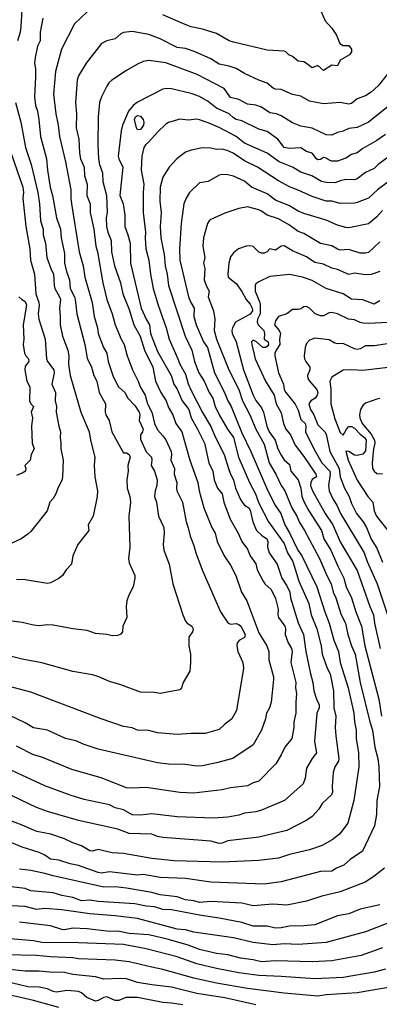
# Model space of a CAD drawing. Header units: metres. Extents: x -46681 to -43747, y -240911 to -237677.
# Tile 792 of 1056: x -45361 to -45297, y -237943 to -237768. Entities that reach past the tile are written whole.
import ezdxf

# ---------------------------------------------------------------- set-up
doc = ezdxf.new("R2010")
doc.units = ezdxf.units.M
doc.layers.add('CONTOUR_INDEX', color=1, linetype='Continuous')
doc.layers.add('CONTOUR_INTER', color=3, linetype='Continuous')

msp = doc.modelspace()

# ---------------------------------------------------------------- linework, layer by layer
at = {"layer": 'CONTOUR_INDEX'}
for points, elevation in [([(-45360.03, -237764.02), (-45360.33, -237769.02), (-45360.48, -237770.02), (-45360.93, -237771.52)], 85), ([(-45295.6, -237788.19), (-45297.1, -237789.23), (-45299.6, -237790.66), (-45300.6, -237791.47), (-45301.6, -237791.72), (-45302.6, -237792.39), (-45304.1, -237792.93), (-45305.1, -237792.94), (-45305.6, -237792.76), (-45306.1, -237792.38), (-45306.6, -237792.3), (-45307.1, -237792.61), (-45307.6, -237792.7), (-45307.86, -237792.52), (-45308.59, -237791.52), (-45309.6, -237791.21), (-45310.6, -237790.57), (-45312.6, -237790.69), (-45313.58, -237790.52), (-45314.71, -237789.02), (-45316.6, -237787.63), (-45318.1, -237787.27), (-45321.1, -237785.78), (-45322.1, -237785.51), (-45322.6, -237785.25), (-45323.37, -237784.52), (-45325.6, -237783.5), (-45327.1, -237782.35), (-45328.6, -237781.44), (-45330.1, -237780.93), (-45333.6, -237780.1), (-45334.6, -237780.03), (-45335.1, -237780.12), (-45339.6, -237782.42), (-45340.4, -237783.02), (-45341.2, -237784.02), (-45342.29, -237786.52), (-45342.54, -237787.52), (-45343.05, -237792.02), (-45342.94, -237792.52), (-45342.21, -237794.02), (-45342.78, -237799.02), (-45342.2, -237800.52), (-45341.85, -237802.52), (-45341.9, -237804.52), (-45341.34, -237806.02), (-45340.96, -237807.52), (-45340.87, -237811.02), (-45338.98, -237819.02), (-45338.1, -237820.99), (-45337.49, -237822.02), (-45337.33, -237823.52), (-45336.1, -237826.75), (-45333.64, -237831.02), (-45333.2, -237832.52), (-45332.6, -237833.45), (-45331.68, -237835.52), (-45330.53, -237837.02), (-45330.1, -237838.52), (-45328.96, -237840.52), (-45327.75, -237843.02), (-45326.97, -237846.52), (-45326.27, -237848.02), (-45326, -237849.52), (-45325.39, -237851.02), (-45324.6, -237852.02), (-45324.31, -237853.52), (-45323.19, -237856.52), (-45321.76, -237859.02), (-45321.12, -237860.52), (-45320.1, -237861.87), (-45319.61, -237863.02), (-45318.6, -237864.46), (-45318.37, -237865.52), (-45317.3, -237867.52), (-45317, -237868.02), (-45315.9, -237869.02), (-45315.1, -237870.64), (-45314.63, -237872.52), (-45314.72, -237873.52), (-45314.56, -237874.02), (-45313.46, -237875.52), (-45313.33, -237876.02), (-45313.37, -237877.02), (-45312.86, -237878.52), (-45312.29, -237879.52), (-45312.16, -237880.02), (-45312.38, -237882.02), (-45311.5, -237885.52), (-45311.56, -237886.52), (-45311.37, -237887.52), (-45311.53, -237889.02), (-45311.52, -237891.02), (-45311.86, -237892.52), (-45311.86, -237893.52), (-45312.21, -237895.52), (-45313.45, -237897.02), (-45314.1, -237898.4), (-45315.06, -237900.02), (-45318.1, -237903.07), (-45319.1, -237903.37), (-45320.1, -237903.89), (-45323.1, -237904.24), (-45324.6, -237904.62), (-45329.6, -237905.18), (-45332.1, -237905.06), (-45338.1, -237904.18), (-45340.6, -237904.34), (-45341.6, -237904.27), (-45346.1, -237902.49), (-45351.29, -237901.02), (-45356.6, -237898.8), (-45358.1, -237898.39), (-45361.1, -237896.88)], 80), ([(-45361.33, -237782.52), (-45360.36, -237786.02), (-45359.52, -237790.52), (-45358.53, -237793.52), (-45357.34, -237798.52), (-45357.06, -237800.52), (-45356.89, -237803.52), (-45356.37, -237805.02), (-45356.38, -237806.02), (-45356, -237807.52), (-45355.71, -237810.02), (-45355.05, -237812.02), (-45354.54, -237813.02), (-45354.42, -237815.02), (-45354.29, -237815.52), (-45353.47, -237817.02), (-45353.32, -237817.52), (-45353.5, -237819.02), (-45353.36, -237820.52), (-45353.39, -237822.02), (-45352.93, -237824.02), (-45352, -237826.52), (-45351.85, -237827.52), (-45351.9, -237829.02), (-45351.6, -237831.03), (-45349.71, -237837.52), (-45348.22, -237841.02), (-45348, -237842.52), (-45347.2, -237845.52), (-45347.31, -237847.02), (-45347.19, -237849.02), (-45346.72, -237851.52), (-45346.79, -237852.52), (-45347.53, -237856.02), (-45348.39, -237857.52), (-45348.29, -237858.52), (-45350.21, -237861.02), (-45351.14, -237863.02), (-45351.34, -237864.52), (-45352.3, -237865.52), (-45352.94, -237866.52), (-45353.6, -237867.04), (-45355.1, -237867.84), (-45355.6, -237867.95), (-45359.6, -237867.33), (-45361.1, -237867.22)], 85), ([(-45339.96, -237785.02), (-45339.6, -237784.8), (-45339.1, -237784.92), (-45338.6, -237785.52), (-45338.49, -237786.02), (-45338.56, -237786.52), (-45339.1, -237787.32), (-45339.6, -237787.36), (-45339.82, -237787.02), (-45340.14, -237785.52), (-45339.96, -237785.02)], 80), ([(-45296.6, -237812.51), (-45298.1, -237813.08), (-45299.1, -237813.11), (-45301.1, -237812.81), (-45302.1, -237813.04), (-45304.1, -237812.17), (-45305.1, -237811.95), (-45306.6, -237811.21), (-45308.1, -237810.93), (-45309.6, -237809.95), (-45312.1, -237808.85), (-45313.6, -237807.96), (-45314.1, -237808), (-45315.1, -237808.76), (-45316.1, -237808.53), (-45316.61, -237809.02), (-45317.1, -237809.26), (-45317.6, -237809.28), (-45318.16, -237809.02), (-45319.1, -237808.11), (-45319.6, -237807.94), (-45320.34, -237808.02), (-45321.66, -237808.52), (-45322.6, -237809.23), (-45323.1, -237809.95), (-45323.43, -237811.02), (-45323.6, -237813.02), (-45323.52, -237813.52), (-45322.1, -237814.66), (-45321.1, -237816.1), (-45320.32, -237817.52), (-45319.6, -237818.33), (-45319.24, -237819.02), (-45319.19, -237819.52), (-45319.6, -237820.13), (-45322.2, -237821.52), (-45322.76, -237822.52), (-45322.87, -237823.02), (-45322.81, -237823.52), (-45322.13, -237825.02), (-45320.79, -237830.02), (-45319.1, -237834.52), (-45318.6, -237835.44), (-45317.6, -237836.75), (-45317.26, -237837.52), (-45316.65, -237840.02), (-45316.23, -237841.02), (-45315.17, -237842.52), (-45314.71, -237844.02), (-45314.1, -237845.16), (-45313.6, -237845.96), (-45312.6, -237846.83), (-45312.41, -237848.02), (-45311.06, -237849.52), (-45310.6, -237851.02), (-45310.41, -237852.52), (-45310, -237853.52), (-45309.21, -237855.02), (-45306.96, -237858.52), (-45306.51, -237860.02), (-45305.28, -237862.02), (-45304.01, -237865.02), (-45303, -237867.02), (-45302.56, -237868.52), (-45301.63, -237870.52), (-45300.84, -237873.02), (-45299.81, -237875.52), (-45299.27, -237879.02), (-45296.76, -237888.52), (-45296.31, -237891.52)], 75), ([(-45296.6, -237835.11), (-45297.1, -237835.22), (-45299.1, -237835.93), (-45299.6, -237836.32), (-45300, -237837.02), (-45300.17, -237838.02), (-45300.12, -237838.52), (-45299.73, -237839.52), (-45298.1, -237841.4), (-45297.53, -237842.52), (-45297.46, -237843.02), (-45297.7, -237844.02), (-45297.97, -237846.52), (-45297.9, -237847.52), (-45297.6, -237847.98), (-45297.1, -237848.39), (-45296.1, -237848.49)], 70), ([(-45295.74, -237918.52), (-45297.62, -237920.02), (-45299.21, -237921.02), (-45303.6, -237922.72), (-45306.89, -237923.52), (-45309.6, -237924.42), (-45313.1, -237925.08), (-45315.6, -237924.95), (-45319.1, -237925.23), (-45321.1, -237924.72), (-45326.6, -237924.46), (-45328.6, -237924.65), (-45329.6, -237924.36), (-45331.1, -237924.13), (-45332.6, -237923.65), (-45335.6, -237923.29), (-45337.1, -237922.85), (-45341.6, -237922.09), (-45343.6, -237921.86), (-45345.6, -237921.93), (-45354.6, -237919.91), (-45356.1, -237919.45), (-45358.6, -237918.95), (-45360.6, -237918.71)], 75), ([(-45293.69, -237939.52), (-45300.6, -237940.7), (-45306.1, -237941.05), (-45307.6, -237941.26), (-45313.6, -237940.76), (-45320.1, -237939.88), (-45325.6, -237938.96), (-45329.6, -237938.09), (-45335.1, -237936.51), (-45337.1, -237936.14), (-45341.1, -237935.16), (-45343.6, -237934.86), (-45350.1, -237934.65), (-45351.1, -237934.49), (-45355.1, -237934.3), (-45357.6, -237934.02), (-45363.1, -237933.95)], 70)]:
    msp.add_lwpolyline(points, dxfattribs=dict(at, elevation=elevation))
at = {"layer": 'CONTOUR_INTER'}
for points, elevation in [([(-45348.6, -237766.38), (-45350.82, -237768.52), (-45353.12, -237773.02), (-45354.2, -237777.02), (-45354.56, -237781.02), (-45354.15, -237784.52), (-45353.7, -237786.52), (-45353.5, -237788.52), (-45352.4, -237793.02), (-45351.46, -237798.02), (-45351.48, -237799.52), (-45351.36, -237800.52), (-45349.97, -237809.02), (-45349.31, -237811.52), (-45349.01, -237813.52), (-45347.71, -237818.02), (-45347.34, -237820.52), (-45346.73, -237822.52), (-45346.6, -237823.54), (-45345.69, -237826.02), (-45345.06, -237827.02), (-45344.84, -237828.52), (-45344.01, -237831.02), (-45343.6, -237831.91), (-45342.99, -237833.02), (-45341.85, -237834.02), (-45341.34, -237835.02), (-45340.1, -237836.33), (-45339.31, -237837.52), (-45339.2, -237838.02), (-45339.31, -237839.02), (-45338.62, -237840.52), (-45338.72, -237841.02), (-45339.07, -237841.52), (-45339.1, -237842.32), (-45338.1, -237844.54), (-45337.16, -237845.52), (-45337.08, -237846.02), (-45337.18, -237847.02), (-45336.6, -237847.98), (-45336.15, -237849.52), (-45336.17, -237850.52), (-45336.52, -237851.52), (-45336.61, -237852.52), (-45336.27, -237853.52), (-45335.91, -237856.02), (-45334.97, -237858.02), (-45334.9, -237859.02), (-45335.08, -237861.02), (-45334.95, -237862.02), (-45334.03, -237864.52), (-45333.33, -237868.02), (-45331.57, -237873.52), (-45331.1, -237874.64), (-45330.78, -237875.02), (-45329.97, -237875.52), (-45329.76, -237876.02), (-45329.87, -237876.52), (-45330.5, -237877.52), (-45330.49, -237879.02), (-45330.21, -237880.52), (-45330.2, -237882.02), (-45330.36, -237883.52), (-45331.49, -237885.52), (-45331.79, -237886.52), (-45332.1, -237886.83), (-45335.6, -237887.52), (-45336.6, -237887.35), (-45339.1, -237887.26), (-45342.6, -237885.97), (-45344.6, -237885.38), (-45346.5, -237884.52), (-45347.6, -237884.18), (-45351.1, -237883.61), (-45356.6, -237882.04), (-45360.1, -237881.38), (-45364.6, -237880.26)], 83), ([(-45307.1, -237766.09), (-45306.28, -237768.02), (-45305.1, -237769.32), (-45304.26, -237770.52), (-45303.7, -237772.02), (-45303.1, -237772.36), (-45302.1, -237772.38), (-45301.6, -237773.02), (-45301.62, -237773.52), (-45301.99, -237774.02), (-45303.6, -237775.01), (-45304.1, -237776.01), (-45305.1, -237775.89), (-45306.6, -237776.84), (-45307.6, -237775.94), (-45308.6, -237776.36), (-45309.6, -237775.55), (-45310.1, -237775.3), (-45311.1, -237775.15), (-45312.1, -237774.32), (-45312.75, -237774.02), (-45313.25, -237773.52), (-45313.6, -237773.37), (-45316.6, -237773.2), (-45322.6, -237771.8), (-45323.36, -237771.52), (-45325.6, -237770.24), (-45328.1, -237769.45), (-45330.1, -237769.04), (-45331.44, -237768.52), (-45335.1, -237766.9)], 83), ([(-45356.43, -237767.52), (-45356.9, -237770.02), (-45356.94, -237771.52), (-45357.41, -237772.52), (-45357.81, -237774.52), (-45357.91, -237775.52), (-45357.76, -237776.52), (-45357.74, -237778.02), (-45357.93, -237781.52), (-45357.73, -237783.02), (-45357.42, -237784.02), (-45357.17, -237785.52), (-45356.85, -237788.52), (-45355.8, -237792.52), (-45355.62, -237794.52), (-45355.12, -237797.52), (-45354.72, -237799.02), (-45354, -237803.02), (-45353.32, -237805.02), (-45353.2, -237806.52), (-45352.6, -237809.32), (-45352.58, -237811.02), (-45352.25, -237812.52), (-45351.71, -237814.02), (-45351.6, -237815.52), (-45350.83, -237817.02), (-45350.69, -237817.52), (-45350.42, -237820.02), (-45348.99, -237825.52), (-45348.6, -237827.9), (-45347.81, -237829.52), (-45347.4, -237831.02), (-45346.87, -237832.02), (-45346.42, -237834.02), (-45345.33, -237836.02), (-45345.4, -237837.52), (-45345.25, -237838.02), (-45344.65, -237839.02), (-45344.21, -237841.02), (-45342.6, -237843.89), (-45342.1, -237844.74), (-45341.6, -237844.74), (-45341.1, -237845.02), (-45340.95, -237845.52), (-45341.33, -237847.02), (-45341.3, -237848.02), (-45341.55, -237849.52), (-45341.47, -237851.02), (-45341.02, -237852.52), (-45340.86, -237853.52), (-45341.19, -237856.02), (-45341.01, -237861.52), (-45341.21, -237863.52), (-45341.1, -237864.29), (-45340.13, -237866.52), (-45340.13, -237867.02), (-45340.42, -237868.52), (-45341.18, -237870.02), (-45341.52, -237871.02), (-45341.66, -237872.02), (-45341.52, -237874.02), (-45342.23, -237875.52), (-45342.31, -237876.52), (-45342.6, -237876.97), (-45343.1, -237877.21), (-45344.1, -237877.26), (-45345.1, -237876.99), (-45347.1, -237876.82), (-45348.6, -237876.31), (-45351.1, -237876.02), (-45354.6, -237875.35), (-45355.6, -237875.3), (-45357.1, -237875.45), (-45358.1, -237875.36), (-45360.1, -237874.9), (-45365.1, -237874.26)], 84), ([(-45295.29, -237777.52), (-45296.9, -237779.52), (-45298.1, -237780.67), (-45299.1, -237781.31), (-45300.6, -237781.87), (-45301.6, -237782.67), (-45302.1, -237782.77), (-45303.6, -237782.53), (-45306.6, -237782.74), (-45309.1, -237782.24), (-45310.6, -237781.39), (-45312.1, -237781.08), (-45314.1, -237780.19), (-45315.1, -237780.16), (-45315.47, -237780.02), (-45316.6, -237779.05), (-45318.1, -237778.53), (-45320.6, -237777.37), (-45322.1, -237776.48), (-45323.33, -237776.02), (-45325.1, -237775.69), (-45326.6, -237774.74), (-45329.36, -237773.52), (-45331.1, -237772.92), (-45332.6, -237772.75), (-45335.6, -237771.2), (-45337.6, -237770.42), (-45340.6, -237769.87), (-45342.1, -237770.04), (-45342.6, -237770.3), (-45343.6, -237771.21), (-45345.1, -237771.54), (-45346, -237772.02), (-45348.75, -237775.52), (-45350.1, -237777.79), (-45350.33, -237778.52), (-45350.64, -237782.52), (-45350.46, -237784.52), (-45350.5, -237787.02), (-45350.05, -237789.02), (-45349.94, -237791.52), (-45349.74, -237792.52), (-45349.08, -237794.02), (-45349.07, -237795.52), (-45348.6, -237797.02), (-45348.62, -237799.02), (-45348.05, -237800.52), (-45348.01, -237802.02), (-45347.39, -237805.02), (-45347.06, -237808.02), (-45346.75, -237809.02), (-45345.78, -237814.52), (-45345.06, -237817.52), (-45344.11, -237820.02), (-45343.6, -237822.03), (-45342.55, -237824.52), (-45341.97, -237825.52), (-45341.47, -237827.52), (-45340.54, -237830.02), (-45339.5, -237832.02), (-45339.15, -237833.02), (-45338.28, -237834.52), (-45337.86, -237836.02), (-45337.09, -237837.52), (-45336.6, -237839.52), (-45336.1, -237840.63), (-45335.1, -237841.72), (-45334.6, -237842.46), (-45333.64, -237844.52), (-45333.58, -237845.02), (-45333.71, -237846.02), (-45333.07, -237847.52), (-45333.11, -237848.52), (-45332.62, -237850.02), (-45332.72, -237851.02), (-45332.64, -237851.52), (-45331.65, -237853.52), (-45330.96, -237857.02), (-45330.6, -237858.06), (-45330.29, -237859.52), (-45329.6, -237861.2), (-45329.27, -237862.52), (-45328.15, -237865.52), (-45324.9, -237873.02), (-45323.6, -237874.94), (-45323.1, -237875.2), (-45322.1, -237875.08), (-45321.6, -237875.25), (-45321.25, -237875.52), (-45320.51, -237877.02), (-45320.6, -237877.55), (-45321.51, -237878.02), (-45321.92, -237878.52), (-45321.96, -237879.02), (-45321.81, -237880.02), (-45320.93, -237882.02), (-45320.77, -237883.02), (-45322.05, -237890.52), (-45322.88, -237892.02), (-45324.17, -237893.02), (-45325.1, -237893.92), (-45327.6, -237894.62), (-45330.1, -237894.63), (-45332.6, -237894.8), (-45336.1, -237894.46), (-45337.6, -237894.09), (-45339.6, -237893.99), (-45340.6, -237893.62), (-45342.1, -237893.38), (-45346.1, -237892.02), (-45358.6, -237887.25), (-45362.6, -237886.18)], 82), ([(-45295.1, -237783.2), (-45298.6, -237786), (-45300.6, -237786.94), (-45302.1, -237787.14), (-45303.1, -237787.61), (-45304.1, -237787.85), (-45305.1, -237788.28), (-45306.1, -237788.25), (-45308.6, -237787.05), (-45310.6, -237786.69), (-45312.1, -237786.1), (-45314.1, -237784.85), (-45314.93, -237784.52), (-45316.1, -237784.31), (-45317.6, -237783.32), (-45318.6, -237782.96), (-45320.1, -237782.77), (-45321.6, -237781.97), (-45323.1, -237781.64), (-45324.23, -237780.02), (-45329.02, -237777.52), (-45334.6, -237775.46), (-45337.6, -237775.07), (-45338.6, -237775.23), (-45339.6, -237775.72), (-45341.6, -237776.82), (-45344.2, -237778.52), (-45344.72, -237779.02), (-45345.1, -237779.63), (-45346.02, -237781.52), (-45346.35, -237782.52), (-45346.63, -237785.02), (-45346.66, -237790.02), (-45346.53, -237792.52), (-45346.39, -237793.52), (-45345.83, -237795.02), (-45345.8, -237796.52), (-45345.16, -237799.02), (-45345.04, -237802.02), (-45345.17, -237803.02), (-45345.16, -237804.52), (-45344.92, -237805.52), (-45344.31, -237807.02), (-45344.24, -237809.02), (-45343.72, -237811.52), (-45342.62, -237814.52), (-45342.24, -237816.52), (-45341.1, -237819.29), (-45340.27, -237822.02), (-45339.16, -237824.02), (-45338.39, -237826.52), (-45336.88, -237829.52), (-45336.44, -237832.02), (-45335.5, -237834.02), (-45334.54, -237835.52), (-45334.1, -237836.69), (-45333.35, -237838.02), (-45332.84, -237839.52), (-45331.78, -237841.02), (-45330.32, -237846.02), (-45328.93, -237850.02), (-45328.7, -237851.52), (-45327.86, -237854.52), (-45326.43, -237858.02), (-45325.86, -237859.02), (-45325.47, -237860.52), (-45324.22, -237863.02), (-45323.1, -237864.71), (-45322.14, -237866.52), (-45321.16, -237869.52), (-45320.19, -237871.02), (-45318.1, -237876.71), (-45316.63, -237879.02), (-45316.29, -237880.02), (-45316.32, -237881.52), (-45315.47, -237884.52), (-45315.45, -237885.02), (-45315.9, -237889.02), (-45316.18, -237890.02), (-45316.69, -237891.02), (-45316.88, -237892.02), (-45317.59, -237894.02), (-45319.1, -237896.64), (-45322.68, -237899.02), (-45325.6, -237899.82), (-45328.1, -237900.34), (-45329.1, -237900.4), (-45331.1, -237900.1), (-45334.1, -237900.08), (-45336.1, -237899.84), (-45346.6, -237897.38), (-45349.1, -237896.58), (-45350.6, -237895.93), (-45352.39, -237895.52), (-45355.6, -237894.04), (-45358.1, -237893.59), (-45359.6, -237892.69), (-45365.1, -237890.13)], 81), ([(-45295.1, -237792.21), (-45296.87, -237793.52), (-45297.6, -237794.23), (-45299.1, -237794.95), (-45300.6, -237796.06), (-45301.1, -237796.24), (-45302.6, -237796.21), (-45303.6, -237796.4), (-45304.6, -237796.77), (-45306.1, -237796.72), (-45306.92, -237796.52), (-45308.64, -237795.52), (-45310.6, -237794.89), (-45312.1, -237793.97), (-45314.46, -237793.02), (-45316.6, -237791.52), (-45320.6, -237789.71), (-45322.1, -237788.56), (-45325.01, -237787.02), (-45327.1, -237786.1), (-45328.6, -237785.59), (-45329.1, -237785.48), (-45330.6, -237785.62), (-45332.1, -237785.46), (-45334.1, -237786.08), (-45334.6, -237786.33), (-45336.1, -237787.76), (-45337.6, -237789.51), (-45338.22, -237790.02), (-45338.53, -237790.52), (-45338.83, -237792.02), (-45339, -237794.52), (-45338.5, -237797.02), (-45338.63, -237798.52), (-45338.64, -237802.02), (-45338.21, -237805.52), (-45338.28, -237806.52), (-45338.14, -237808.52), (-45337.6, -237810.49), (-45337.33, -237813.02), (-45336.87, -237815.52), (-45335.98, -237818.52), (-45334.56, -237822.52), (-45334.02, -237824.52), (-45332.44, -237828.02), (-45332.11, -237829.02), (-45331.1, -237830.75), (-45330.6, -237832.5), (-45330.1, -237833.64), (-45328.1, -237837.57), (-45326.6, -237840.06), (-45325.77, -237842.02), (-45324.24, -237845.02), (-45323.48, -237847.52), (-45323.1, -237848.52), (-45322.55, -237849.52), (-45322.2, -237851.02), (-45321.32, -237853.02), (-45321.06, -237853.52), (-45320.6, -237854.02), (-45319.86, -237854.52), (-45319.6, -237854.92), (-45319.13, -237857.02), (-45318.47, -237858.52), (-45317.6, -237859.36), (-45316.67, -237860.02), (-45316.47, -237860.52), (-45316.52, -237861.52), (-45316.21, -237862.52), (-45314.84, -237864.52), (-45313.96, -237867.02), (-45313.1, -237868.4), (-45312.56, -237869.52), (-45312.44, -237870.52), (-45311.1, -237874.92), (-45310.12, -237877.02), (-45309.75, -237880.02), (-45308.92, -237884.02), (-45308.5, -237885.52), (-45308.33, -237887.02), (-45307.83, -237888.52), (-45307.33, -237889.52), (-45307.36, -237890.02), (-45307.8, -237891.02), (-45308.19, -237896.02), (-45307.85, -237898.02), (-45308.61, -237899.02), (-45309.6, -237900.76), (-45309.85, -237902.52), (-45310.2, -237903.52), (-45313.49, -237906.52), (-45317.6, -237908.24), (-45318.6, -237908.53), (-45320.6, -237908.74), (-45321.6, -237909.13), (-45323.6, -237909.47), (-45326.1, -237909.67), (-45332.6, -237909.41), (-45337.1, -237908.86), (-45339.1, -237909.12), (-45340.6, -237909.03), (-45342.1, -237908.16), (-45343.6, -237907.8), (-45344.6, -237907.29), (-45349.1, -237906.32), (-45351.6, -237905.56), (-45356.1, -237903.92), (-45365.1, -237899.77)], 79), ([(-45294.6, -237796.24), (-45297.02, -237798.02), (-45298.6, -237799.48), (-45300.6, -237800.29), (-45301.1, -237800.41), (-45303.6, -237800.42), (-45305.1, -237800.01), (-45306.12, -237800.02), (-45308.6, -237799.23), (-45311.1, -237798.05), (-45312.6, -237797.49), (-45314.6, -237796.43), (-45318.3, -237794.02), (-45320.6, -237792.84), (-45322.63, -237791.52), (-45323.68, -237791.02), (-45324.6, -237790.82), (-45325.6, -237790.86), (-45326.6, -237790.62), (-45328.1, -237790.56), (-45330.1, -237790.98), (-45331.1, -237791.34), (-45332.67, -237792.52), (-45334.03, -237794.02), (-45335.1, -237795.74), (-45335.63, -237797.52), (-45335.65, -237800.02), (-45335.45, -237802.02), (-45335.63, -237804.52), (-45335.51, -237806.52), (-45334.87, -237809.52), (-45334.72, -237811.52), (-45334.33, -237813.02), (-45334.15, -237815.02), (-45331.15, -237824.02), (-45330, -237826.52), (-45329.49, -237828.52), (-45328.71, -237830.52), (-45327.81, -237832.02), (-45326.88, -237834.02), (-45326.23, -237835.02), (-45325.82, -237836.52), (-45325.1, -237838), (-45323.64, -237840.52), (-45322.58, -237842.02), (-45321.67, -237845.52), (-45319.75, -237850.02), (-45318.65, -237852.02), (-45318.1, -237853.67), (-45316.35, -237857.02), (-45313.6, -237860.83), (-45312.97, -237862.52), (-45312.05, -237864.02), (-45310.95, -237867.52), (-45309.21, -237871.52), (-45308.8, -237873.52), (-45307.76, -237876.02), (-45307.03, -237879.02), (-45306.82, -237880.52), (-45305.91, -237883.02), (-45305.39, -237884.02), (-45304.83, -237887.02), (-45304.75, -237890.02), (-45304.41, -237891.52), (-45304.52, -237893.52), (-45304.42, -237895.02), (-45303.87, -237899.02), (-45303.9, -237899.52), (-45304.59, -237900.52), (-45304.89, -237901.52), (-45305.07, -237904.02), (-45304.98, -237905.02), (-45305.18, -237905.52), (-45306.83, -237907.02), (-45307.43, -237908.02), (-45308.6, -237909.34), (-45309.57, -237910.02), (-45313.1, -237911.85), (-45318.1, -237913.05), (-45323.6, -237913.65), (-45324.6, -237914.09), (-45325.1, -237914.13), (-45326.6, -237913.74), (-45335.1, -237913.09), (-45336.1, -237912.9), (-45337.1, -237912.5), (-45341.1, -237912.4), (-45343.1, -237911.61), (-45350.1, -237910.06), (-45355.6, -237908.47), (-45357.6, -237907.75), (-45370.6, -237901.56)], 78), ([(-45362.59, -237790.02), (-45359.98, -237797.52), (-45359.9, -237798.52), (-45360, -237799.52), (-45359.47, -237804.52), (-45358.75, -237808.52), (-45358.66, -237810.52), (-45357.95, -237813.02), (-45357.66, -237816.52), (-45357.15, -237818.02), (-45357.1, -237818.52), (-45357.27, -237820.02), (-45357.14, -237821.02), (-45356.03, -237824.52), (-45355.8, -237828.02), (-45355.61, -237828.52), (-45354.52, -237830.02), (-45354.44, -237830.52), (-45354.82, -237832.52), (-45354.2, -237834.02), (-45354.27, -237835.52), (-45354.01, -237836.52), (-45354.09, -237837.52), (-45353.61, -237840.02), (-45353.29, -237841.02), (-45353.37, -237842.02), (-45353.22, -237843.02), (-45353.26, -237844.02), (-45352.82, -237846.02), (-45352.95, -237849.02), (-45353.1, -237849.68), (-45353.79, -237851.02), (-45354.12, -237852.02), (-45354.6, -237852.84), (-45355.18, -237853.52), (-45355.7, -237855.02), (-45358.6, -237858.69), (-45359.1, -237859.2), (-45360.3, -237860.02), (-45362.1, -237860.84)], 86), ([(-45296.1, -237801.68), (-45297.1, -237802.83), (-45298.6, -237804.03), (-45302.1, -237804.75), (-45302.6, -237804.72), (-45304.1, -237804.29), (-45306.1, -237803.43), (-45310.1, -237802.22), (-45311.1, -237801.82), (-45312.6, -237800.87), (-45315.1, -237799.87), (-45316.6, -237798.71), (-45319.36, -237797.52), (-45320.6, -237796.5), (-45322.6, -237795.61), (-45323.6, -237795.33), (-45324.6, -237795.28), (-45325.1, -237795.39), (-45327.09, -237796.52), (-45328.6, -237796.8), (-45330.41, -237798.52), (-45331, -237799.52), (-45331.39, -237800.52), (-45331.87, -237804.02), (-45332.15, -237808.52), (-45332.1, -237810.52), (-45330.57, -237817.02), (-45330.17, -237818.02), (-45329.59, -237819.02), (-45329.63, -237820.52), (-45329.23, -237822.02), (-45327.92, -237825.02), (-45327.18, -237826.02), (-45325.93, -237830.52), (-45324.18, -237834.02), (-45323.6, -237835.52), (-45323, -237836.52), (-45321.1, -237841.2), (-45319.5, -237844.52), (-45316.46, -237851.52), (-45315.1, -237854.17), (-45314.19, -237855.52), (-45313.46, -237857.52), (-45312.6, -237858.94), (-45311.12, -237862.02), (-45310.43, -237863.02), (-45307.75, -237868.52), (-45306.34, -237873.02), (-45305.57, -237875.02), (-45304.73, -237878.02), (-45303.94, -237880.02), (-45303.64, -237882.02), (-45302.22, -237886.52), (-45301.17, -237891.02), (-45301.09, -237892.52), (-45300.78, -237894.02), (-45300.81, -237895.52), (-45300.36, -237898.02), (-45300.33, -237900.52), (-45301.21, -237906.52), (-45302.26, -237910.52), (-45303.74, -237912.52), (-45305.05, -237913.52), (-45306.81, -237914.52), (-45309.1, -237915.29), (-45312.6, -237916.09), (-45314.6, -237916.77), (-45318.1, -237917.18), (-45324.6, -237917.44), (-45333.1, -237917.21), (-45337.1, -237916.82), (-45342.1, -237915.93), (-45344.1, -237915.8), (-45346.6, -237915.21), (-45347.6, -237915.5), (-45348.1, -237915.47), (-45349.6, -237914.58), (-45351.1, -237914.05), (-45352.6, -237913.31), (-45355.02, -237912.52), (-45357.49, -237912.02), (-45360.1, -237910.87), (-45365.18, -237909.02)], 77), ([(-45296.6, -237807.28), (-45298.6, -237809.16), (-45299.1, -237809.3), (-45300.1, -237809.27), (-45302.1, -237808.59), (-45303.6, -237808.75), (-45304.1, -237808.58), (-45305.1, -237807.96), (-45307.1, -237807.53), (-45310.1, -237805.78), (-45311.1, -237805.4), (-45312.6, -237804.3), (-45314.6, -237803.16), (-45316.6, -237802.5), (-45317.6, -237801.79), (-45318.1, -237801.58), (-45320.1, -237801.02), (-45321.6, -237801.33), (-45324.1, -237802.17), (-45326.6, -237803.26), (-45326.92, -237803.52), (-45327.21, -237804.02), (-45327.9, -237806.52), (-45328.05, -237808.02), (-45327.64, -237810.02), (-45327.92, -237811.02), (-45327.65, -237812.02), (-45327.77, -237814.02), (-45327.45, -237815.02), (-45326.88, -237816.02), (-45327.1, -237817.02), (-45326.14, -237819.52), (-45325.88, -237821.02), (-45326.03, -237823.02), (-45325.59, -237824.52), (-45323.4, -237830.02), (-45321.62, -237833.52), (-45321, -237835.52), (-45319.69, -237838.02), (-45318.6, -237840.52), (-45317.1, -237843.2), (-45316.25, -237846.52), (-45315.06, -237848.52), (-45314.12, -237850.52), (-45313.44, -237851.52), (-45312.21, -237854.52), (-45311.33, -237856.02), (-45310.92, -237857.02), (-45309.97, -237858.52), (-45307.27, -237863.52), (-45306.01, -237866.52), (-45305.23, -237868.02), (-45304.88, -237869.52), (-45304.41, -237870.52), (-45303.47, -237873.52), (-45302.68, -237875.02), (-45302.25, -237877.02), (-45301.63, -237879.02), (-45300.95, -237880.52), (-45300.06, -237885.52), (-45298.37, -237892.52), (-45297.88, -237894.02), (-45297.44, -237897.02), (-45296.96, -237899.02), (-45296.74, -237900.52), (-45296.62, -237904.02), (-45297.12, -237906.52), (-45297.16, -237909.02), (-45297.55, -237911.02), (-45299.63, -237915.52), (-45301.84, -237917.02), (-45302.99, -237918.02), (-45304.28, -237918.52), (-45305.1, -237919.06), (-45307.1, -237919.14), (-45314.1, -237920.95), (-45317.1, -237921.36), (-45326.6, -237921), (-45331.1, -237920.39), (-45335.6, -237920.21), (-45338.6, -237919.66), (-45339.6, -237919.75), (-45344.6, -237919.2), (-45346.1, -237919.41), (-45346.6, -237919.33), (-45350.1, -237918.03), (-45351.6, -237917.76), (-45353.6, -237917.1), (-45355.1, -237916.94), (-45356.1, -237916.23), (-45357.1, -237915.75), (-45360.1, -237914.79), (-45363.1, -237913.58)], 76), ([(-45296.6, -237817.72), (-45297.6, -237818.32), (-45299.6, -237817.57), (-45301.6, -237817.42), (-45303.1, -237816.48), (-45306.13, -237815.52), (-45308.6, -237814.15), (-45310.3, -237813.52), (-45312.6, -237813.04), (-45316.1, -237813.4), (-45318.1, -237814.34), (-45318.6, -237814.71), (-45318.73, -237815.02), (-45318.73, -237816.02), (-45317.89, -237818.02), (-45317.82, -237818.52), (-45317.84, -237820.02), (-45318.29, -237821.02), (-45318.38, -237821.52), (-45318.21, -237822.02), (-45317.16, -237823.02), (-45317.05, -237823.52), (-45317.1, -237824.52), (-45316.39, -237825.02), (-45316.37, -237825.52), (-45316.6, -237825.87), (-45316.87, -237826.02), (-45317.38, -237826.02), (-45318.5, -237825.02), (-45319.1, -237824.74), (-45319.36, -237825.02), (-45319.31, -237825.52), (-45318.73, -237828.02), (-45316.92, -237832.02), (-45315.35, -237834.52), (-45315.02, -237836.02), (-45314.1, -237837.63), (-45313.67, -237839.52), (-45313.27, -237840.52), (-45312.47, -237841.52), (-45311.6, -237843.4), (-45310.1, -237845.37), (-45307.97, -237848.52), (-45307.82, -237849.02), (-45308.6, -237849.5), (-45308.85, -237850.02), (-45308.89, -237850.52), (-45308.56, -237851.52), (-45306.29, -237855.52), (-45304.93, -237857.52), (-45303.6, -237860.54), (-45300.6, -237865.64), (-45298.37, -237872.02), (-45297.71, -237873.52), (-45297.51, -237875.02), (-45296.5, -237879.52)], 74), ([(-45360.7, -237817.02), (-45360.2, -237817.52), (-45359.6, -237817.86), (-45359.32, -237818.52), (-45359.94, -237822.02), (-45359.81, -237824.52), (-45359.94, -237825.52), (-45359.69, -237827.02), (-45359.47, -237827.52), (-45359.02, -237828.02), (-45358.91, -237828.52), (-45359.6, -237829.32), (-45359.64, -237830.02), (-45359.27, -237832.02), (-45358.77, -237833.02), (-45358.84, -237835.52), (-45358.6, -237836.06), (-45358.08, -237836.52), (-45358.5, -237837.52), (-45358.31, -237838.52), (-45358.43, -237840.02), (-45358.33, -237843.02), (-45358, -237844.02), (-45358.5, -237845.02), (-45358.71, -237846.02), (-45359.65, -237847.02), (-45359.47, -237847.52), (-45359.53, -237848.02), (-45360.1, -237848.38), (-45361.1, -237848.76)], 87), ([(-45295.1, -237821.59), (-45298.6, -237821.78), (-45299.6, -237821.69), (-45300.1, -237821.61), (-45301.1, -237821.14), (-45302.12, -237821.02), (-45304.1, -237820.02), (-45305.1, -237819.79), (-45305.6, -237819.87), (-45306.6, -237820.43), (-45307.1, -237820.43), (-45308.07, -237820.02), (-45309.1, -237819.06), (-45309.6, -237818.74), (-45310.1, -237818.82), (-45310.6, -237819.15), (-45311.1, -237819.26), (-45312.1, -237819.27), (-45313.1, -237820.03), (-45314.56, -237820.52), (-45315.1, -237821.31), (-45315.28, -237822.02), (-45314.44, -237823.02), (-45314.24, -237823.52), (-45314.38, -237824.52), (-45314.34, -237825.52), (-45314.99, -237826.52), (-45315.21, -237827.02), (-45315.23, -237827.52), (-45314.56, -237830.52), (-45313.72, -237832.52), (-45313.55, -237833.52), (-45313.27, -237834.02), (-45311.6, -237836.1), (-45311.1, -237837.19), (-45310.6, -237838.83), (-45309.85, -237839.52), (-45309.75, -237840.02), (-45309.8, -237841.02), (-45308.3, -237844.02), (-45306.87, -237846.52), (-45305.46, -237848.02), (-45305.38, -237848.52), (-45305.68, -237850.52), (-45305.57, -237851.52), (-45304.88, -237853.02), (-45304.21, -237854.02), (-45303.56, -237855.52), (-45299.36, -237862.52), (-45298.84, -237864.02), (-45297.03, -237868.02), (-45295.2, -237873.52)], 73), ([(-45294.1, -237825.21), (-45297.6, -237825.74), (-45299.1, -237825.76), (-45300.1, -237826.29), (-45300.6, -237826.37), (-45301.1, -237826.25), (-45303.1, -237825.31), (-45304.1, -237825.4), (-45304.6, -237825.25), (-45305.6, -237824.65), (-45308.1, -237824.4), (-45309.1, -237824.74), (-45309.6, -237825.34), (-45309.82, -237826.02), (-45310.02, -237827.52), (-45309.96, -237828.02), (-45309.72, -237828.52), (-45309, -237829.52), (-45308.99, -237830.02), (-45309.41, -237831.02), (-45309.35, -237831.52), (-45309.09, -237832.02), (-45307.8, -237833.52), (-45307.61, -237834.02), (-45307.7, -237834.52), (-45308.06, -237835.02), (-45308.83, -237835.52), (-45309.18, -237836.02), (-45308.92, -237837.02), (-45308.28, -237838.02), (-45307.6, -237839.74), (-45306.33, -237841.02), (-45306.1, -237841.41), (-45305.49, -237844.52), (-45303.8, -237847.52), (-45303.64, -237849.02), (-45302.88, -237851.02), (-45302.04, -237852.52), (-45301.6, -237853.75), (-45300.71, -237855.52), (-45299.53, -237857.02), (-45298.96, -237858.02), (-45298.1, -237860.11), (-45297.1, -237861.7), (-45296.1, -237864.16)], 72), ([(-45295.1, -237829.56), (-45299.6, -237830.09), (-45301.6, -237829.98), (-45303.1, -237830.07), (-45305.1, -237831.31), (-45305.46, -237832.02), (-45305.31, -237833.52), (-45305.28, -237836.02), (-45304.6, -237838.69), (-45303.6, -237841.15), (-45303.1, -237841.61), (-45302.53, -237840.52), (-45302.1, -237840.09), (-45301.6, -237840.06), (-45301.1, -237840.36), (-45300.1, -237841.44), (-45299.31, -237842.02), (-45298.99, -237842.52), (-45299.1, -237844.36), (-45299.6, -237844.97), (-45300.6, -237845.2), (-45301.1, -237845.14), (-45302.1, -237844.49), (-45302.6, -237844.46), (-45302.18, -237846.02), (-45300.6, -237849.61), (-45298.69, -237852.52), (-45297.84, -237853.52), (-45297.59, -237855.02), (-45297.15, -237856.02), (-45295.13, -237858.52)], 71), ([(-45296.6, -237925.05), (-45300.1, -237925.82), (-45302.1, -237926.63), (-45304.1, -237927), (-45308.1, -237928.57), (-45310.1, -237928.78), (-45312.6, -237928.81), (-45314.1, -237929.14), (-45315.1, -237929.18), (-45316.6, -237928.84), (-45319.1, -237928.82), (-45321.1, -237928.21), (-45325.1, -237927.4), (-45328.6, -237926.88), (-45333.6, -237925.94), (-45335.1, -237925.85), (-45336.6, -237925.4), (-45338.1, -237925.27), (-45340.1, -237924.84), (-45346.6, -237924.44), (-45348.1, -237924.23), (-45349.6, -237924.35), (-45351.1, -237923.77), (-45353.1, -237923.39), (-45354.6, -237922.93), (-45358.6, -237922.57), (-45359.6, -237922.15), (-45362.1, -237921.83)], 74), ([(-45294.38, -237928.02), (-45299.1, -237929.85), (-45306.1, -237931.72), (-45311.1, -237932.07), (-45313.6, -237931.96), (-45315.6, -237932.18), (-45319.1, -237931.73), (-45322.6, -237930.93), (-45329.6, -237929.9), (-45331.1, -237929.48), (-45332.6, -237929.34), (-45339.6, -237927.48), (-45343.6, -237926.99), (-45348.1, -237926.64), (-45353.1, -237925.94), (-45356.1, -237925.71), (-45357.6, -237925.88), (-45359.6, -237925.34), (-45362.1, -237925.24)], 73), ([(-45296.1, -237932.69), (-45299.92, -237934.02), (-45305.1, -237935.01), (-45308.6, -237935.16), (-45315.1, -237934.98), (-45317.6, -237935.19), (-45319.1, -237934.82), (-45321.32, -237934.52), (-45323.6, -237933.93), (-45325.6, -237933.69), (-45328.6, -237932.99), (-45330.6, -237932.24), (-45334.1, -237931.2), (-45337.6, -237930.37), (-45341.1, -237930.16), (-45343.1, -237929.71), (-45344.6, -237929.78), (-45348.6, -237929.3), (-45351.1, -237929.2), (-45352.6, -237929.46), (-45353.1, -237929.42), (-45355.1, -237928.75), (-45360.6, -237928.15)], 72), ([(-45295.6, -237936.5), (-45297.6, -237937.02), (-45303.1, -237937.98), (-45308.1, -237938.21), (-45314.1, -237937.75), (-45318.1, -237937.6), (-45321.6, -237937.15), (-45325.6, -237936.38), (-45329.1, -237935.52), (-45332.6, -237934.31), (-45338.1, -237932.85), (-45342.1, -237932.11), (-45350.1, -237931.82), (-45356.6, -237931.75), (-45358.1, -237931.45), (-45363.6, -237930.98)], 71), ([(-45318.6, -237942.8), (-45324.1, -237941.56), (-45329.1, -237940.78), (-45333.6, -237939.67), (-45337.1, -237939.26), (-45339.6, -237938.82), (-45341.6, -237938.21), (-45342.6, -237938.12), (-45345.6, -237938.25), (-45347.1, -237937.84), (-45351.1, -237937.42), (-45352.6, -237937.08), (-45355.23, -237937.02), (-45357.1, -237936.84), (-45359.6, -237936.83), (-45364.1, -237936.37)], 69), ([(-45331.6, -237942.81), (-45333.6, -237942.49), (-45335.1, -237942.41), (-45339.6, -237941.52), (-45341.7, -237941.52), (-45342.96, -237942.02), (-45343.6, -237942.07), (-45345.1, -237941.41), (-45345.61, -237941.52), (-45346.6, -237942.06), (-45347.1, -237942.14), (-45348.65, -237941.52), (-45349.6, -237940.66), (-45350.1, -237940.44), (-45352.1, -237940.24), (-45354.1, -237940.55), (-45354.6, -237940.45), (-45355.6, -237939.94), (-45357.1, -237939.66), (-45359.1, -237939.61), (-45365.1, -237938.17)], 68), ([(-45353.6, -237943.3), (-45358.1, -237942.04), (-45364.1, -237940.68)], 67)]:
    msp.add_lwpolyline(points, dxfattribs=dict(at, elevation=elevation))

doc.saveas('drawing.dxf')
